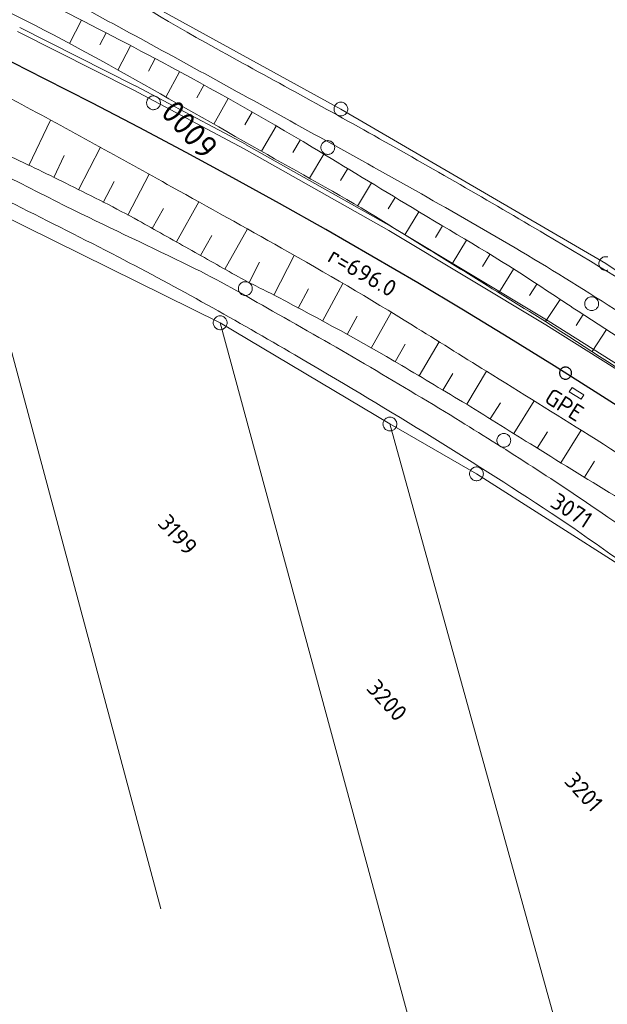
# Model space of a CAD drawing. Header units: metres. Extents: x 3425540 to 3446143, y 5432760 to 5444637.
# Tile 333 of 656: x 3440098 to 3440162, y 5439346 to 5439453. Entities that reach past the tile are written whole.
import ezdxf
from ezdxf.enums import TextEntityAlignment as Align

# ---------------------------------------------------------------- set-up
doc = ezdxf.new("R2010")
doc.units = ezdxf.units.M
for name, color, linetype, lineweight in [('B_Bestand', 9, 'Continuous', 18), ('B_Böschung', 9, 'Continuous', 18), ('B_Flurgrenzen', 9, 'Continuous', 18), ('B_Gleisachse', 9, 'Continuous', 25), ('B_Kilometrierung', 9, 'Continuous', 25), ('Bestand Kabeltröge', 9, 'Continuous', 18)]:
    doc.layers.add(name, color=color, linetype=linetype, lineweight=lineweight)
doc.styles.get("Standard").update_dxf_attribs({"font": 'isocpeur.ttf'})

msp = doc.modelspace()

# ---------------------------------------------------------------- linework, layer by layer
at = {"layer": 'B_Bestand'}
for p, q in [((3440157.77, 5439412.45), (3440158.07, 5439412.92)), ((3440159.04, 5439411.65), (3440157.77, 5439412.45)), ((3440158.07, 5439412.92), (3440158.7, 5439412.52)), ((3440158.7, 5439412.52), (3440159.34, 5439412.12)), ((3440159.34, 5439412.12), (3440159.04, 5439411.65))]:
    msp.add_line(p, q, dxfattribs=at)
msp.add_lwpolyline([(3440113.27, 5439443.17), (3440113.33, 5439443.24), (3440113.39, 5439443.31), (3440113.44, 5439443.4), (3440113.47, 5439443.48), (3440113.49, 5439443.58), (3440113.51, 5439443.67), (3440113.51, 5439443.76), (3440113.5, 5439443.85), (3440113.48, 5439443.95), (3440113.44, 5439444.03), (3440113.4, 5439444.11), (3440113.35, 5439444.19), (3440113.28, 5439444.26), (3440113.21, 5439444.32), (3440113.13, 5439444.37), (3440113.05, 5439444.42), (3440112.96, 5439444.45), (3440112.87, 5439444.47), (3440112.78, 5439444.48), (3440112.68, 5439444.47), (3440112.59, 5439444.46), (3440112.5, 5439444.43), (3440112.41, 5439444.39), (3440112.33, 5439444.34), (3440112.26, 5439444.28), (3440112.19, 5439444.22), (3440112.14, 5439444.14), (3440112.09, 5439444.06), (3440112.06, 5439443.97), (3440112.03, 5439443.88), (3440112.02, 5439443.79), (3440112.01, 5439443.69), (3440112.03, 5439443.6), (3440112.05, 5439443.51), (3440112.08, 5439443.42), (3440112.13, 5439443.34), (3440112.18, 5439443.26), (3440112.24, 5439443.19), (3440112.32, 5439443.13), (3440112.39, 5439443.08), (3440112.47, 5439443.04), (3440112.56, 5439443.01), (3440112.66, 5439442.98), (3440112.75, 5439442.98), (3440112.84, 5439442.99), (3440112.94, 5439443), (3440113.03, 5439443.03), (3440113.12, 5439443.07), (3440113.19, 5439443.11), (3440113.27, 5439443.17)], dxfattribs=at)
for points, knots in [([(3439984.38, 5439505.03), (3439994.41, 5439501.77), (3440004.44, 5439498.5), (3440014.46, 5439495.24), (3440034.35, 5439488.76), (3440053.75, 5439480.99), (3440073.17, 5439473.13), (3440083.17, 5439469.09), (3440093.03, 5439464.75), (3440102.47, 5439459.53), (3440107.86, 5439456.55), (3440113.03, 5439453.23), (3440118.4, 5439450.24), (3440124.47, 5439446.85), (3440130.59, 5439443.57), (3440136.65, 5439440.17), (3440142.87, 5439436.67), (3440149.04, 5439433.11), (3440155.18, 5439429.48), (3440160.39, 5439426.4), (3440165.59, 5439423.29), (3440170.56, 5439419.85), (3440177.04, 5439415.36), (3440183.52, 5439410.86), (3440190, 5439406.37)], [0, 0, 0, 0, 0.138052, 0.138052, 0.138052, 0.411795, 0.411795, 0.411795, 0.552765, 0.552765, 0.552765, 0.633258, 0.633258, 0.633258, 0.724238, 0.724238, 0.724238, 0.817563, 0.817563, 0.817563, 0.896745, 0.896745, 0.896745, 1, 1, 1, 1]), ([(3440104.14, 5439432.1), (3440098.94, 5439434.72), (3440093.74, 5439437.34), (3440088.54, 5439439.96), (3440083.4, 5439442.55), (3440078.24, 5439445.09), (3440073.06, 5439447.6), (3440068.47, 5439449.82), (3440063.81, 5439451.89), (3440059.12, 5439453.9), (3440052.63, 5439456.69), (3440046.12, 5439459.43), (3440039.54, 5439461.98), (3440033.71, 5439464.24), (3440027.89, 5439466.49), (3440022.06, 5439468.73), (3440015.31, 5439471.33), (3440008.56, 5439473.91), (3440001.81, 5439476.48), (3439997.03, 5439478.3), (3439992.26, 5439480.17), (3439987.36, 5439481.65), (3439982.6, 5439483.09), (3439977.85, 5439484.53), (3439973.09, 5439485.97), (3439968.44, 5439487.37), (3439963.78, 5439488.78), (3439959.13, 5439490.19)], [0, 0, 0, 0, 0.111625, 0.111625, 0.111625, 0.221982, 0.221982, 0.221982, 0.319759, 0.319759, 0.319759, 0.455136, 0.455136, 0.455136, 0.57489, 0.57489, 0.57489, 0.713422, 0.713422, 0.713422, 0.811504, 0.811504, 0.811504, 0.906785, 0.906785, 0.906785, 1, 1, 1, 1]), ([(3440419.6, 5439154.36), (3440417.98, 5439155.97), (3440416.37, 5439157.58), (3440414.75, 5439159.18), (3440411.14, 5439162.78), (3440408.17, 5439166.97), (3440405.23, 5439171.14), (3440401.88, 5439175.91), (3440398.54, 5439180.69), (3440395.28, 5439185.52), (3440391.43, 5439191.23), (3440387.64, 5439196.98), (3440383.77, 5439202.68), (3440378.89, 5439209.85), (3440373.99, 5439217.01), (3440368.97, 5439224.09), (3440365.39, 5439229.13), (3440361.76, 5439234.13), (3440358.13, 5439239.14), (3440354.71, 5439243.83), (3440351.28, 5439248.51), (3440347.84, 5439253.19), (3440343.11, 5439259.62), (3440338.26, 5439265.96), (3440333.37, 5439272.28), (3440329.91, 5439276.75), (3440326.32, 5439281.13), (3440322.53, 5439285.34), (3440319.37, 5439288.85), (3440316.14, 5439292.3), (3440312.91, 5439295.74), (3440309.02, 5439299.86), (3440305.15, 5439303.99), (3440301.18, 5439308.02), (3440295.26, 5439314.03), (3440289.18, 5439319.88), (3440282.96, 5439325.56), (3440278.43, 5439329.7), (3440273.88, 5439333.82), (3440269.35, 5439337.96), (3440264.59, 5439342.31), (3440259.84, 5439346.67), (3440255.08, 5439351.02), (3440250.53, 5439355.18), (3440245.91, 5439359.26), (3440241.25, 5439363.3), (3440234.22, 5439369.4), (3440226.94, 5439375.18), (3440219.62, 5439380.93), (3440213.7, 5439385.59), (3440207.74, 5439390.19), (3440201.59, 5439394.55), (3440196.41, 5439398.21), (3440191.07, 5439401.63), (3440185.88, 5439405.28), (3440182.4, 5439407.73), (3440178.96, 5439410.24), (3440175.48, 5439412.7), (3440172.12, 5439415.07), (3440168.74, 5439417.41), (3440165.3, 5439419.67), (3440158.26, 5439424.3), (3440151.03, 5439428.63), (3440143.69, 5439432.77), (3440136.81, 5439436.64), (3440129.92, 5439440.48), (3440123, 5439444.28), (3440116.78, 5439447.7), (3440110.58, 5439451.13), (3440104.31, 5439454.46), (3440097.48, 5439458.09), (3440090.54, 5439461.51), (3440083.62, 5439464.97), (3440080.26, 5439466.66), (3440076.88, 5439468.3), (3440073.49, 5439469.92), (3440069.02, 5439472.06), (3440064.47, 5439474.02), (3440059.88, 5439475.9), (3440056.45, 5439477.3), (3440052.97, 5439478.54), (3440049.48, 5439479.77), (3440047.51, 5439480.47), (3440045.42, 5439480.82), (3440043.51, 5439481.65), (3440041.43, 5439482.55), (3440039.38, 5439483.5), (3440037.31, 5439484.42), (3440035.47, 5439485.23), (3440033.67, 5439486.14), (3440031.78, 5439486.85), (3440030.01, 5439487.52), (3440028.24, 5439488.19), (3440026.46, 5439488.85)], [0, 0, 0, 0, 0.013012, 0.013012, 0.013012, 0.042058, 0.042058, 0.042058, 0.075323, 0.075323, 0.075323, 0.114595, 0.114595, 0.114595, 0.164078, 0.164078, 0.164078, 0.199344, 0.199344, 0.199344, 0.232461, 0.232461, 0.232461, 0.277994, 0.277994, 0.277994, 0.310266, 0.310266, 0.310266, 0.33721, 0.33721, 0.33721, 0.369499, 0.369499, 0.369499, 0.417582, 0.417582, 0.417582, 0.452577, 0.452577, 0.452577, 0.489358, 0.489358, 0.489358, 0.524523, 0.524523, 0.524523, 0.577581, 0.577581, 0.577581, 0.620538, 0.620538, 0.620538, 0.656713, 0.656713, 0.656713, 0.680996, 0.680996, 0.680996, 0.704452, 0.704452, 0.704452, 0.752501, 0.752501, 0.752501, 0.797512, 0.797512, 0.797512, 0.837988, 0.837988, 0.837988, 0.882109, 0.882109, 0.882109, 0.903543, 0.903543, 0.903543, 0.931802, 0.931802, 0.931802, 0.9529, 0.9529, 0.9529, 0.964809, 0.964809, 0.964809, 0.977708, 0.977708, 0.977708, 0.989199, 0.989199, 0.989199, 1, 1, 1, 1]), ([(3440380.35, 5439144.46), (3440380.46, 5439145.9), (3440380.57, 5439147.33), (3440380.68, 5439148.77), (3440380.85, 5439150.95), (3440380.43, 5439153.13), (3440380.13, 5439155.3), (3440379.8, 5439157.78), (3440379.39, 5439160.2), (3440378.69, 5439162.61), (3440377.81, 5439165.66), (3440376.65, 5439168.57), (3440375.15, 5439171.35), (3440372.47, 5439176.36), (3440369.71, 5439181.26), (3440366.74, 5439186.07), (3440363.12, 5439191.95), (3440359.58, 5439197.86), (3440355.68, 5439203.56), (3440351.55, 5439209.6), (3440347.27, 5439215.52), (3440343.11, 5439221.54), (3440340.01, 5439226.02), (3440337.04, 5439230.58), (3440333.93, 5439235.04), (3440331.16, 5439239.01), (3440328.07, 5439242.74), (3440324.96, 5439246.44), (3440321.57, 5439250.49), (3440317.81, 5439254.21), (3440314.45, 5439258.28), (3440311.31, 5439262.09), (3440308.46, 5439266.15), (3440305.29, 5439269.94), (3440301.44, 5439274.56), (3440297.54, 5439279.15), (3440293.56, 5439283.67), (3440290.39, 5439287.27), (3440287.18, 5439290.85), (3440283.94, 5439294.4), (3440280.42, 5439298.25), (3440276.85, 5439302.06), (3440273.21, 5439305.8), (3440269.47, 5439309.63), (3440265.67, 5439313.39), (3440261.81, 5439317.09), (3440258.23, 5439320.52), (3440254.65, 5439323.94), (3440251.02, 5439327.31), (3440247.08, 5439330.97), (3440243.13, 5439334.62), (3440239.18, 5439338.27), (3440235.25, 5439341.9), (3440231.31, 5439345.52), (3440227.34, 5439349.12), (3440223.2, 5439352.87), (3440218.84, 5439356.38), (3440214.29, 5439359.63), (3440210.97, 5439362), (3440207.65, 5439364.35), (3440204.33, 5439366.71), (3440200.58, 5439369.39), (3440196.84, 5439372.08), (3440193.08, 5439374.75), (3440185.23, 5439380.33), (3440176.76, 5439385.02), (3440168.74, 5439390.36), (3440164.38, 5439393.27), (3440160.18, 5439396.43), (3440155.8, 5439399.32), (3440146.73, 5439405.3), (3440137.46, 5439410.95), (3440128.07, 5439416.43), (3440121.77, 5439420.11), (3440115.42, 5439423.7), (3440108.93, 5439427.05), (3440101.52, 5439430.89), (3440094.05, 5439434.57), (3440086.54, 5439438.19), (3440076.64, 5439442.97), (3440066.76, 5439447.77), (3440056.67, 5439452.14), (3440047.78, 5439455.98), (3440038.79, 5439459.54), (3440029.78, 5439463.09), (3440022.78, 5439465.86), (3440015.76, 5439468.61), (3440008.7, 5439471.25), (3440003.03, 5439473.36), (3439997.31, 5439475.33), (3439991.56, 5439477.22), (3439985.28, 5439479.28), (3439979, 5439481.33), (3439972.64, 5439483.09), (3439967.75, 5439484.43), (3439962.87, 5439485.78), (3439957.98, 5439487.12)], [0, 0, 0, 0, 0.007668, 0.007668, 0.007668, 0.01927, 0.01927, 0.01927, 0.032453, 0.032453, 0.032453, 0.049155, 0.049155, 0.049155, 0.07917, 0.07917, 0.07917, 0.115807, 0.115807, 0.115807, 0.154658, 0.154658, 0.154658, 0.183571, 0.183571, 0.183571, 0.209246, 0.209246, 0.209246, 0.237279, 0.237279, 0.237279, 0.263537, 0.263537, 0.263537, 0.2955, 0.2955, 0.2955, 0.321029, 0.321029, 0.321029, 0.34875, 0.34875, 0.34875, 0.37715, 0.37715, 0.37715, 0.403478, 0.403478, 0.403478, 0.432037, 0.432037, 0.432037, 0.460464, 0.460464, 0.460464, 0.490143, 0.490143, 0.490143, 0.511779, 0.511779, 0.511779, 0.536261, 0.536261, 0.536261, 0.587454, 0.587454, 0.587454, 0.61533, 0.61533, 0.61533, 0.673017, 0.673017, 0.673017, 0.711776, 0.711776, 0.711776, 0.756068, 0.756068, 0.756068, 0.814435, 0.814435, 0.814435, 0.865838, 0.865838, 0.865838, 0.905858, 0.905858, 0.905858, 0.938012, 0.938012, 0.938012, 0.973079, 0.973079, 0.973079, 1, 1, 1, 1]), ([(3440104.14, 5439432.1), (3440108.33, 5439430.08), (3440112.52, 5439428.07), (3440116.7, 5439426.05), (3440119.76, 5439424.57), (3440122.7, 5439422.86), (3440125.66, 5439421.18), (3440132.33, 5439417.41), (3440138.94, 5439413.57), (3440145.47, 5439409.56), (3440150.74, 5439406.32), (3440155.97, 5439403), (3440161.06, 5439399.49), (3440165.73, 5439396.27), (3440170.34, 5439392.98), (3440175, 5439389.75), (3440176.86, 5439388.46), (3440178.71, 5439387.17), (3440180.59, 5439385.93), (3440183.69, 5439383.88), (3440186.96, 5439382.13), (3440190.11, 5439380.17), (3440193.42, 5439378.11), (3440196.74, 5439376.07), (3440199.95, 5439373.86), (3440203.59, 5439371.37), (3440207.13, 5439368.73), (3440210.69, 5439366.12), (3440215.33, 5439362.71), (3440219.96, 5439359.31), (3440224.49, 5439355.74), (3440230.45, 5439351.05), (3440236.05, 5439345.94), (3440241.63, 5439340.8), (3440248.9, 5439334.12), (3440256.11, 5439327.41), (3440263.09, 5439320.44), (3440269.53, 5439314.02), (3440275.86, 5439307.5), (3440282.09, 5439300.89), (3440287.33, 5439295.35), (3440292.51, 5439289.76), (3440297.58, 5439284.07), (3440300.86, 5439280.4), (3440304.07, 5439276.68), (3440307.21, 5439272.89), (3440312.09, 5439266.99), (3440316.89, 5439261.02), (3440321.66, 5439255.03), (3440327.16, 5439248.12), (3440332.64, 5439241.19), (3440337.92, 5439234.11), (3440341.48, 5439229.35), (3440344.82, 5439224.44), (3440348.19, 5439219.55), (3440352.4, 5439213.4), (3440356.53, 5439207.21), (3440360.58, 5439200.95), (3440366.55, 5439191.71), (3440371.95, 5439182.15), (3440377.38, 5439172.56), (3440378.27, 5439170.98), (3440379.22, 5439169.41), (3440379.81, 5439167.69), (3440380.49, 5439165.7), (3440381.15, 5439163.71), (3440381.8, 5439161.71), (3440382.73, 5439158.91), (3440383.64, 5439156.11), (3440384.57, 5439153.3), (3440385.13, 5439151.6), (3440385.74, 5439149.91), (3440386.34, 5439148.21), (3440386.88, 5439146.7), (3440387.37, 5439145.15), (3440388.22, 5439143.79), (3440388.78, 5439142.88), (3440389.34, 5439141.97), (3440389.91, 5439141.06)], [0, 0, 0, 0, 0.033466, 0.033466, 0.033466, 0.057947, 0.057947, 0.057947, 0.113064, 0.113064, 0.113064, 0.157633, 0.157633, 0.157633, 0.198451, 0.198451, 0.198451, 0.214706, 0.214706, 0.214706, 0.241398, 0.241398, 0.241398, 0.269467, 0.269467, 0.269467, 0.30124, 0.30124, 0.30124, 0.342681, 0.342681, 0.342681, 0.397275, 0.397275, 0.397275, 0.468291, 0.468291, 0.468291, 0.533726, 0.533726, 0.533726, 0.588616, 0.588616, 0.588616, 0.624023, 0.624023, 0.624023, 0.679193, 0.679193, 0.679193, 0.742795, 0.742795, 0.742795, 0.78556, 0.78556, 0.78556, 0.839195, 0.839195, 0.839195, 0.918388, 0.918388, 0.918388, 0.931455, 0.931455, 0.931455, 0.946575, 0.946575, 0.946575, 0.967829, 0.967829, 0.967829, 0.980767, 0.980767, 0.980767, 0.992314, 0.992314, 0.992314, 1, 1, 1, 1])]:
    msp.add_open_spline(points, degree=3, knots=knots, dxfattribs=at)
at = {"layer": 'B_Böschung'}
for p, q in [((3440104.96, 5439452.67), (3440103.67, 5439450.15)), ((3440107.63, 5439451.3), (3440106.95, 5439450.01)), ((3440110.29, 5439449.9), (3440108.9, 5439447.27)), ((3440112.94, 5439448.51), (3440112.23, 5439447.16)), ((3440115.58, 5439447.08), (3440114.09, 5439444.35)), ((3440118.21, 5439445.64), (3440117.46, 5439444.26)), ((3440120.84, 5439444.19), (3440119.31, 5439441.4)), ((3440099.27, 5439436.94), (3440101.61, 5439441.85)), ((3440123.45, 5439442.71), (3440122.65, 5439441.33)), ((3440126.04, 5439441.2), (3440124.46, 5439438.48)), ((3440104.66, 5439434.31), (3440107.02, 5439438.91)), ((3440128.63, 5439439.69), (3440127.85, 5439438.35)), ((3440101.97, 5439435.64), (3440103.11, 5439438.03)), ((3440131.21, 5439438.16), (3440129.65, 5439435.56)), ((3440133.78, 5439436.6), (3440133.01, 5439435.33)), ((3440109.99, 5439431.56), (3440112.28, 5439435.99)), ((3440107.32, 5439432.94), (3440108.49, 5439435.19)), ((3440136.35, 5439435.05), (3440134.83, 5439432.55)), ((3440138.91, 5439433.49), (3440138.16, 5439432.26)), ((3440112.63, 5439430.13), (3440113.83, 5439432.3)), ((3440115.24, 5439428.66), (3440117.67, 5439433)), ((3440141.48, 5439431.94), (3440139.98, 5439429.44)), ((3440144.05, 5439430.41), (3440143.3, 5439429.13)), ((3440117.86, 5439427.2), (3440119.08, 5439429.37)), ((3440120.47, 5439425.72), (3440122.92, 5439430.07)), ((3440146.63, 5439428.87), (3440145.09, 5439426.29)), ((3440125.78, 5439422.92), (3440127.98, 5439427.21)), ((3440149.18, 5439427.29), (3440148.39, 5439426.02)), ((3440123.11, 5439424.29), (3440124.25, 5439426.49)), ((3440151.73, 5439425.71), (3440150.15, 5439423.17)), ((3440131.07, 5439420.1), (3440133.26, 5439424.18)), ((3440154.26, 5439424.1), (3440153.45, 5439422.87)), ((3440128.43, 5439421.51), (3440129.54, 5439423.6)), ((3440156.77, 5439422.45), (3440155.19, 5439420.06)), ((3440133.71, 5439418.66), (3440134.81, 5439420.62)), ((3440136.31, 5439417.18), (3440138.5, 5439421.03)), ((3440159.28, 5439420.81), (3440158.5, 5439419.62)), ((3440161.8, 5439419.18), (3440160.25, 5439416.79)), ((3440138.92, 5439415.7), (3440140, 5439417.59)), ((3440141.51, 5439414.17), (3440143.69, 5439417.85)), ((3440144.08, 5439412.63), (3440145.17, 5439414.44)), ((3440146.66, 5439411.09), (3440148.8, 5439414.67)), ((3440149.2, 5439409.51), (3440150.33, 5439411.26)), ((3440151.75, 5439407.93), (3440153.96, 5439411.46)), ((3440154.3, 5439406.34), (3440155.4, 5439408.11)), ((3440156.85, 5439404.76), (3440159.04, 5439408.3)), ((3440159.41, 5439403.19), (3440160.48, 5439404.94))]:
    msp.add_line(p, q, dxfattribs=at)
for points, knots in [([(3439964.68, 5439504.9), (3439966.53, 5439504.42), (3439968.38, 5439503.95), (3439970.23, 5439503.48), (3439976.42, 5439501.9), (3439982.59, 5439500.23), (3439988.75, 5439498.54), (3439993.68, 5439497.19), (3439998.55, 5439495.68), (3440003.44, 5439494.2), (3440006.48, 5439493.28), (3440009.54, 5439492.4), (3440012.49, 5439491.23), (3440014.46, 5439490.45), (3440016.4, 5439489.62), (3440018.35, 5439488.8), (3440020.03, 5439488.09), (3440021.7, 5439487.36), (3440023.38, 5439486.66), (3440025.55, 5439485.76), (3440027.76, 5439484.91), (3440029.99, 5439484.15), (3440032.24, 5439483.39), (3440034.49, 5439482.64), (3440036.74, 5439481.89), (3440038.87, 5439481.17), (3440041, 5439480.47), (3440043.13, 5439479.75), (3440045.63, 5439478.91), (3440048.07, 5439477.92), (3440050.51, 5439476.94), (3440052.91, 5439475.97), (3440055.3, 5439475), (3440057.66, 5439473.97), (3440062.83, 5439471.71), (3440067.98, 5439469.4), (3440073.15, 5439467.14), (3440076.92, 5439465.48), (3440080.71, 5439463.84), (3440084.48, 5439462.19), (3440089.37, 5439460.05), (3440094.26, 5439457.91), (3440099.09, 5439455.64), (3440099.86, 5439455.28), (3440100.62, 5439454.89), (3440101.38, 5439454.5), (3440105.5, 5439452.4), (3440109.62, 5439450.29), (3440113.7, 5439448.11), (3440119.19, 5439445.18), (3440124.62, 5439442.13), (3440129.95, 5439438.92), (3440133.56, 5439436.75), (3440137.15, 5439434.56), (3440140.75, 5439432.38), (3440145.04, 5439429.77), (3440149.43, 5439427.31), (3440153.61, 5439424.54), (3440154.66, 5439423.84), (3440155.72, 5439423.14), (3440156.77, 5439422.45)], [0, 0, 0, 0, 0.027257, 0.027257, 0.027257, 0.118565, 0.118565, 0.118565, 0.191483, 0.191483, 0.191483, 0.236862, 0.236862, 0.236862, 0.267076, 0.267076, 0.267076, 0.293056, 0.293056, 0.293056, 0.326767, 0.326767, 0.326767, 0.36065, 0.36065, 0.36065, 0.392732, 0.392732, 0.392732, 0.430352, 0.430352, 0.430352, 0.467227, 0.467227, 0.467227, 0.547816, 0.547816, 0.547816, 0.606719, 0.606719, 0.606719, 0.682953, 0.682953, 0.682953, 0.695107, 0.695107, 0.695107, 0.761231, 0.761231, 0.761231, 0.850113, 0.850113, 0.850113, 0.910268, 0.910268, 0.910268, 0.981988, 0.981988, 0.981988, 1, 1, 1, 1]), ([(3439963.92, 5439502.85), (3439965.89, 5439502.37), (3439967.86, 5439501.89), (3439969.83, 5439501.41), (3439973.35, 5439500.56), (3439976.82, 5439499.54), (3439980.31, 5439498.55), (3439985.01, 5439497.2), (3439989.71, 5439495.82), (3439994.38, 5439494.36), (3440000.47, 5439492.46), (3440006.53, 5439490.47), (3440012.57, 5439488.43), (3440018.7, 5439486.36), (3440024.81, 5439484.21), (3440030.91, 5439482.03), (3440036.69, 5439479.97), (3440042.47, 5439477.92), (3440048.12, 5439475.52), (3440052.66, 5439473.58), (3440057.16, 5439471.59), (3440061.67, 5439469.58), (3440066.66, 5439467.35), (3440071.66, 5439465.12), (3440076.66, 5439462.88), (3440082.38, 5439460.32), (3440088.09, 5439457.75), (3440093.78, 5439455.12), (3440099.29, 5439452.57), (3440104.63, 5439449.68), (3440109.92, 5439446.71), (3440114.73, 5439444.01), (3440119.52, 5439441.29), (3440124.31, 5439438.56), (3440128.47, 5439436.19), (3440132.7, 5439433.92), (3440136.78, 5439431.41), (3440142.92, 5439427.62), (3440149.05, 5439423.84), (3440155.19, 5439420.06)], [0, 0, 0, 0, 0.029053, 0.029053, 0.029053, 0.080948, 0.080948, 0.080948, 0.151103, 0.151103, 0.151103, 0.242487, 0.242487, 0.242487, 0.335261, 0.335261, 0.335261, 0.423197, 0.423197, 0.423197, 0.493842, 0.493842, 0.493842, 0.572276, 0.572276, 0.572276, 0.662077, 0.662077, 0.662077, 0.749054, 0.749054, 0.749054, 0.828007, 0.828007, 0.828007, 0.896723, 0.896723, 0.896723, 1, 1, 1, 1]), ([(3439961.11, 5439495.38), (3439965.14, 5439494.28), (3439969.18, 5439493.17), (3439973.22, 5439492.06), (3439976.61, 5439491.14), (3439979.99, 5439490.2), (3439983.37, 5439489.27), (3439988.34, 5439487.89), (3439993.26, 5439486.34), (3439998.15, 5439484.7), (3440001.81, 5439483.47), (3440005.46, 5439482.23), (3440009.1, 5439480.94), (3440011.6, 5439480.05), (3440014.1, 5439479.16), (3440016.6, 5439478.27), (3440019.45, 5439477.26), (3440022.31, 5439476.26), (3440025.16, 5439475.25), (3440028.59, 5439474.04), (3440032.01, 5439472.8), (3440035.43, 5439471.54), (3440039.28, 5439470.11), (3440043.06, 5439468.49), (3440046.83, 5439466.86), (3440050.69, 5439465.2), (3440054.52, 5439463.5), (3440058.33, 5439461.74), (3440060.53, 5439460.73), (3440062.67, 5439459.58), (3440064.89, 5439458.6), (3440068.19, 5439457.15), (3440071.5, 5439455.71), (3440074.81, 5439454.27), (3440078.75, 5439452.55), (3440082.69, 5439450.84), (3440086.62, 5439449.13), (3440090.45, 5439447.46), (3440094.28, 5439445.78), (3440097.97, 5439443.82), (3440103.62, 5439440.83), (3440109.18, 5439437.71), (3440114.77, 5439434.61), (3440118.73, 5439432.41), (3440122.69, 5439430.22), (3440126.63, 5439427.99), (3440131.4, 5439425.3), (3440136.13, 5439422.55), (3440140.78, 5439419.66), (3440143.45, 5439418), (3440146.12, 5439416.33), (3440148.8, 5439414.67)], [0, 0, 0, 0, 0.061234, 0.061234, 0.061234, 0.112586, 0.112586, 0.112586, 0.187976, 0.187976, 0.187976, 0.244445, 0.244445, 0.244445, 0.283234, 0.283234, 0.283234, 0.32748, 0.32748, 0.32748, 0.380706, 0.380706, 0.380706, 0.440824, 0.440824, 0.440824, 0.502155, 0.502155, 0.502155, 0.537614, 0.537614, 0.537614, 0.590422, 0.590422, 0.590422, 0.653203, 0.653203, 0.653203, 0.714298, 0.714298, 0.714298, 0.807674, 0.807674, 0.807674, 0.873913, 0.873913, 0.873913, 0.953961, 0.953961, 0.953961, 1, 1, 1, 1]), ([(3439960.69, 5439493.9), (3439962.57, 5439493.37), (3439964.44, 5439492.84), (3439966.32, 5439492.31), (3439970.66, 5439491.09), (3439974.92, 5439489.58), (3439979.14, 5439488), (3439982.64, 5439486.69), (3439986.1, 5439485.32), (3439989.54, 5439483.91), (3439991.14, 5439483.26), (3439992.73, 5439482.59), (3439994.31, 5439481.91), (3439996.78, 5439480.83), (3439999.17, 5439479.56), (3440001.63, 5439478.47), (3440002.58, 5439478.06), (3440003.54, 5439477.65), (3440004.51, 5439477.3), (3440006.83, 5439476.46), (3440009.15, 5439475.63), (3440011.47, 5439474.8), (3440013.31, 5439474.15), (3440015.15, 5439473.51), (3440016.99, 5439472.84), (3440023.79, 5439470.36), (3440030.39, 5439467.39), (3440037.13, 5439464.76), (3440039.66, 5439463.77), (3440042.2, 5439462.8), (3440044.73, 5439461.81), (3440049.15, 5439460.08), (3440053.55, 5439458.3), (3440057.94, 5439456.49), (3440060.49, 5439455.43), (3440063, 5439454.29), (3440065.5, 5439453.12), (3440068.38, 5439451.77), (3440071.23, 5439450.39), (3440074.05, 5439448.96), (3440076.33, 5439447.8), (3440078.56, 5439446.57), (3440080.84, 5439445.42), (3440082.24, 5439444.7), (3440083.64, 5439443.98), (3440085.07, 5439443.33), (3440087.1, 5439442.42), (3440089.14, 5439441.55), (3440091.16, 5439440.65), (3440093.11, 5439439.78), (3440095.05, 5439438.92), (3440096.99, 5439438.04), (3440099.24, 5439437.01), (3440101.46, 5439435.92), (3440103.68, 5439434.82), (3440106.18, 5439433.58), (3440108.67, 5439432.33), (3440111.11, 5439430.98), (3440112.94, 5439429.96), (3440114.77, 5439428.94), (3440116.59, 5439427.91), (3440118.38, 5439426.91), (3440120.17, 5439425.89), (3440121.96, 5439424.89), (3440123.36, 5439424.1), (3440124.82, 5439423.44), (3440126.24, 5439422.69), (3440130.74, 5439420.29), (3440135.26, 5439417.91), (3440139.64, 5439415.29), (3440141.98, 5439413.89), (3440144.32, 5439412.49), (3440146.66, 5439411.09)], [0, 0, 0, 0, 0.0287, 0.0287, 0.0287, 0.09501, 0.09501, 0.09501, 0.149788, 0.149788, 0.149788, 0.17513, 0.17513, 0.17513, 0.214783, 0.214783, 0.214783, 0.23, 0.23, 0.23, 0.266243, 0.266243, 0.266243, 0.294978, 0.294978, 0.294978, 0.401333, 0.401333, 0.401333, 0.441312, 0.441312, 0.441312, 0.511135, 0.511135, 0.511135, 0.551722, 0.551722, 0.551722, 0.598321, 0.598321, 0.598321, 0.635843, 0.635843, 0.635843, 0.658979, 0.658979, 0.658979, 0.691602, 0.691602, 0.691602, 0.72289, 0.72289, 0.72289, 0.759295, 0.759295, 0.759295, 0.800296, 0.800296, 0.800296, 0.831093, 0.831093, 0.831093, 0.861309, 0.861309, 0.861309, 0.884862, 0.884862, 0.884862, 0.959941, 0.959941, 0.959941, 1, 1, 1, 1]), ([(3440156.77, 5439422.45), (3440158.68, 5439421.2), (3440160.59, 5439419.96), (3440162.51, 5439418.72), (3440165.1, 5439417.03), (3440167.76, 5439415.47), (3440170.36, 5439413.8), (3440174.69, 5439411.01), (3440178.99, 5439408.17), (3440183.23, 5439405.25), (3440186.52, 5439402.99), (3440189.78, 5439400.7), (3440193.04, 5439398.41), (3440196.68, 5439395.86), (3440200.31, 5439393.29), (3440203.91, 5439390.7), (3440208.12, 5439387.68), (3440212.27, 5439384.6), (3440216.23, 5439381.27), (3440220.52, 5439377.65), (3440224.8, 5439374.01), (3440229.08, 5439370.39), (3440232.76, 5439367.29), (3440236.44, 5439364.19), (3440240.12, 5439361.09), (3440243.92, 5439357.89), (3440247.81, 5439354.8), (3440251.62, 5439351.61), (3440255.27, 5439348.57), (3440258.86, 5439345.46), (3440262.31, 5439342.18), (3440263.6, 5439340.96), (3440264.87, 5439339.71), (3440266.13, 5439338.46), (3440268.43, 5439336.16), (3440270.73, 5439333.85), (3440273.03, 5439331.55), (3440276.21, 5439328.39), (3440279.4, 5439325.23), (3440282.59, 5439322.08), (3440284.66, 5439320.04), (3440286.87, 5439318.15), (3440288.89, 5439316.06), (3440290.93, 5439313.94), (3440292.96, 5439311.8), (3440294.98, 5439309.65), (3440297.82, 5439306.65), (3440300.66, 5439303.64), (3440303.5, 5439300.63)], [0, 0, 0, 0, 0.035789, 0.035789, 0.035789, 0.084207, 0.084207, 0.084207, 0.165004, 0.165004, 0.165004, 0.227504, 0.227504, 0.227504, 0.297181, 0.297181, 0.297181, 0.378255, 0.378255, 0.378255, 0.466268, 0.466268, 0.466268, 0.541702, 0.541702, 0.541702, 0.619596, 0.619596, 0.619596, 0.694106, 0.694106, 0.694106, 0.721991, 0.721991, 0.721991, 0.773016, 0.773016, 0.773016, 0.843382, 0.843382, 0.843382, 0.888903, 0.888903, 0.888903, 0.935112, 0.935112, 0.935112, 1, 1, 1, 1]), ([(3440155.19, 5439420.06), (3440159.65, 5439417.18), (3440164.12, 5439414.29), (3440168.58, 5439411.41), (3440172.11, 5439409.12), (3440175.68, 5439406.88), (3440179.19, 5439404.56), (3440183.26, 5439401.87), (3440187.14, 5439398.9), (3440191.1, 5439396.07), (3440194.96, 5439393.31), (3440198.82, 5439390.55), (3440202.67, 5439387.78), (3440206.47, 5439385.05), (3440210.22, 5439382.24), (3440213.87, 5439379.32), (3440217.25, 5439376.6), (3440220.62, 5439373.89), (3440224, 5439371.17), (3440227.77, 5439368.13), (3440231.53, 5439365.1), (3440235.29, 5439362.06), (3440239.35, 5439358.78), (3440243.21, 5439355.27), (3440247.12, 5439351.81), (3440247.98, 5439351.05), (3440248.78, 5439350.23), (3440249.65, 5439349.48), (3440251.12, 5439348.23), (3440252.68, 5439347.09), (3440254.17, 5439345.85), (3440256.37, 5439344.02), (3440258.53, 5439342.13), (3440260.74, 5439340.31), (3440261.85, 5439339.38), (3440263.01, 5439338.52), (3440264.13, 5439337.61), (3440265.34, 5439336.62), (3440266.53, 5439335.63), (3440267.63, 5439334.52), (3440269.2, 5439332.94), (3440270.6, 5439331.2), (3440272.14, 5439329.59), (3440274.2, 5439327.45), (3440276.26, 5439325.31), (3440278.37, 5439323.22), (3440280.71, 5439320.92), (3440283.19, 5439318.77), (3440285.49, 5439316.44), (3440287.99, 5439313.92), (3440290.48, 5439311.39), (3440292.96, 5439308.84), (3440296.04, 5439305.67), (3440299.12, 5439302.5), (3440302.2, 5439299.32)], [0, 0, 0, 0, 0.083566, 0.083566, 0.083566, 0.149756, 0.149756, 0.149756, 0.226423, 0.226423, 0.226423, 0.301006, 0.301006, 0.301006, 0.374558, 0.374558, 0.374558, 0.442699, 0.442699, 0.442699, 0.518752, 0.518752, 0.518752, 0.600756, 0.600756, 0.600756, 0.61879, 0.61879, 0.61879, 0.649158, 0.649158, 0.649158, 0.69423, 0.69423, 0.69423, 0.71696, 0.71696, 0.71696, 0.741366, 0.741366, 0.741366, 0.776417, 0.776417, 0.776417, 0.82311, 0.82311, 0.82311, 0.874634, 0.874634, 0.874634, 0.930466, 0.930466, 0.930466, 1, 1, 1, 1]), ([(3440148.8, 5439414.67), (3440152.5, 5439412.37), (3440156.21, 5439410.06), (3440159.91, 5439407.76), (3440164.08, 5439405.16), (3440168.11, 5439402.34), (3440172.18, 5439399.6), (3440176.65, 5439396.58), (3440181.13, 5439393.58), (3440185.53, 5439390.47), (3440190.62, 5439386.85), (3440195.64, 5439383.14), (3440200.67, 5439379.43), (3440203.87, 5439377.06), (3440207.07, 5439374.69), (3440210.25, 5439372.29), (3440213.44, 5439369.9), (3440216.63, 5439367.5), (3440219.72, 5439364.99), (3440222.97, 5439362.35), (3440226.2, 5439359.7), (3440229.43, 5439357.04), (3440232.52, 5439354.52), (3440235.61, 5439352), (3440238.68, 5439349.45), (3440241.82, 5439346.85), (3440244.83, 5439344.08), (3440247.86, 5439341.35), (3440250.91, 5439338.6), (3440253.97, 5439335.86), (3440256.99, 5439333.08), (3440259.62, 5439330.65), (3440262.24, 5439328.21), (3440264.86, 5439325.77), (3440266.09, 5439324.62), (3440267.33, 5439323.48), (3440268.55, 5439322.32), (3440270.15, 5439320.79), (3440271.62, 5439319.14), (3440273.12, 5439317.52), (3440274.82, 5439315.68), (3440276.49, 5439313.82), (3440278.19, 5439311.99), (3440279.23, 5439310.87), (3440280.26, 5439309.76), (3440281.33, 5439308.68), (3440282.62, 5439307.37), (3440284.02, 5439306.19), (3440285.32, 5439304.91), (3440287.66, 5439302.62), (3440289.98, 5439300.32), (3440292.26, 5439297.98), (3440293.87, 5439296.32), (3440295.47, 5439294.64), (3440297.05, 5439292.96), (3440299.23, 5439290.64), (3440301.39, 5439288.31), (3440303.5, 5439285.94), (3440305.27, 5439283.95), (3440307, 5439281.93), (3440308.68, 5439279.86), (3440310.13, 5439278.08), (3440311.58, 5439276.29), (3440313.01, 5439274.5), (3440315.37, 5439271.55), (3440317.73, 5439268.6), (3440320.09, 5439265.65), (3440323.52, 5439261.36), (3440326.97, 5439257.08), (3440330.4, 5439252.79), (3440333.04, 5439249.48), (3440335.55, 5439246.06), (3440338.04, 5439242.63), (3440339.56, 5439240.54), (3440341.08, 5439238.45), (3440342.6, 5439236.35)], [0, 0, 0, 0, 0.04937, 0.04937, 0.04937, 0.104935, 0.104935, 0.104935, 0.165935, 0.165935, 0.165935, 0.236598, 0.236598, 0.236598, 0.28166, 0.28166, 0.28166, 0.32677, 0.32677, 0.32677, 0.374102, 0.374102, 0.374102, 0.419208, 0.419208, 0.419208, 0.465405, 0.465405, 0.465405, 0.511872, 0.511872, 0.511872, 0.552377, 0.552377, 0.552377, 0.571451, 0.571451, 0.571451, 0.596416, 0.596416, 0.596416, 0.624747, 0.624747, 0.624747, 0.64195, 0.64195, 0.64195, 0.662655, 0.662655, 0.662655, 0.699632, 0.699632, 0.699632, 0.725813, 0.725813, 0.725813, 0.761759, 0.761759, 0.761759, 0.791869, 0.791869, 0.791869, 0.817884, 0.817884, 0.817884, 0.860605, 0.860605, 0.860605, 0.922778, 0.922778, 0.922778, 0.970731, 0.970731, 0.970731, 1, 1, 1, 1]), ([(3440146.66, 5439411.09), (3440149.12, 5439409.56), (3440151.58, 5439408.03), (3440154.03, 5439406.51), (3440157.09, 5439404.61), (3440160.15, 5439402.73), (3440163.22, 5439400.86), (3440165.77, 5439399.3), (3440168.53, 5439398.12), (3440171.09, 5439396.58), (3440173.24, 5439395.28), (3440175.37, 5439393.94), (3440177.48, 5439392.58), (3440180.29, 5439390.78), (3440183.1, 5439388.97), (3440185.87, 5439387.1), (3440189.38, 5439384.74), (3440192.82, 5439382.26), (3440196.21, 5439379.73), (3440199.1, 5439377.57), (3440201.87, 5439375.25), (3440204.77, 5439373.11), (3440207.75, 5439370.9), (3440210.8, 5439368.8), (3440213.78, 5439366.6), (3440217.24, 5439364.06), (3440220.69, 5439361.51), (3440224.03, 5439358.81), (3440228.64, 5439355.07), (3440233.09, 5439351.15), (3440237.55, 5439347.22), (3440241.82, 5439343.45), (3440246.12, 5439339.72), (3440250.27, 5439335.81), (3440256.34, 5439330.08), (3440262.29, 5439324.25), (3440268.27, 5439318.44), (3440273.67, 5439313.18), (3440279.05, 5439307.92), (3440284.36, 5439302.57), (3440288.12, 5439298.78), (3440291.65, 5439294.77), (3440295.17, 5439290.74), (3440298.44, 5439287), (3440301.69, 5439283.24), (3440304.75, 5439279.33), (3440306.17, 5439277.51), (3440307.56, 5439275.67), (3440308.97, 5439273.85), (3440311.04, 5439271.2), (3440313.13, 5439268.57), (3440315.19, 5439265.92), (3440317.59, 5439262.84), (3440319.84, 5439259.66), (3440322.25, 5439256.6), (3440323.96, 5439254.42), (3440325.74, 5439252.29), (3440327.56, 5439250.2), (3440328.58, 5439249.02), (3440329.61, 5439247.85), (3440330.64, 5439246.67), (3440332.01, 5439245.09), (3440333.46, 5439243.58), (3440334.74, 5439241.93), (3440336.63, 5439239.51), (3440338.51, 5439237.1), (3440340.39, 5439234.68)], [0, 0, 0, 0, 0.032899, 0.032899, 0.032899, 0.073732, 0.073732, 0.073732, 0.107663, 0.107663, 0.107663, 0.136197, 0.136197, 0.136197, 0.174131, 0.174131, 0.174131, 0.222248, 0.222248, 0.222248, 0.263214, 0.263214, 0.263214, 0.305311, 0.305311, 0.305311, 0.354056, 0.354056, 0.354056, 0.421478, 0.421478, 0.421478, 0.486201, 0.486201, 0.486201, 0.580928, 0.580928, 0.580928, 0.66649, 0.66649, 0.66649, 0.727168, 0.727168, 0.727168, 0.783604, 0.783604, 0.783604, 0.809797, 0.809797, 0.809797, 0.847966, 0.847966, 0.847966, 0.892242, 0.892242, 0.892242, 0.923698, 0.923698, 0.923698, 0.941466, 0.941466, 0.941466, 0.965207, 0.965207, 0.965207, 1, 1, 1, 1])]:
    msp.add_open_spline(points, degree=3, knots=knots, dxfattribs=at)
at = {"layer": 'B_Flurgrenzen'}
for p, q in [((3440103.04, 5439459.53), (3440133.05, 5439443.05)), ((3440133.05, 5439443.05), (3440161.72, 5439426.33)), ((3440092.98, 5439433.23), (3440119.97, 5439419.92)), ((3440113.54, 5439356.47), (3440092.98, 5439433.23)), ((3440161.72, 5439426.33), (3440181.5, 5439412.87)), ((3440119.97, 5439419.92), (3440138.35, 5439408.96)), ((3440141.77, 5439339.55), (3440119.97, 5439419.92)), ((3440138.35, 5439408.96), (3440147.72, 5439403.56)), ((3440161.74, 5439324.52), (3440138.35, 5439408.96)), ((3440147.72, 5439403.56), (3440163.8, 5439393.31))]:
    msp.add_line(p, q, dxfattribs=at)
for points in [[(3440133.8, 5439443.05), (3440133.79, 5439443.14), (3440133.77, 5439443.23), (3440133.74, 5439443.32), (3440133.7, 5439443.41), (3440133.65, 5439443.48), (3440133.59, 5439443.56), (3440133.52, 5439443.62), (3440133.45, 5439443.68), (3440133.36, 5439443.72), (3440133.28, 5439443.75), (3440133.19, 5439443.78), (3440133.09, 5439443.79), (3440133, 5439443.79), (3440132.9, 5439443.78), (3440132.82, 5439443.75), (3440132.73, 5439443.72), (3440132.64, 5439443.68), (3440132.57, 5439443.62), (3440132.5, 5439443.56), (3440132.44, 5439443.48), (3440132.39, 5439443.41), (3440132.35, 5439443.32), (3440132.32, 5439443.23), (3440132.3, 5439443.14), (3440132.3, 5439443.05), (3440132.3, 5439442.95), (3440132.32, 5439442.86), (3440132.35, 5439442.77), (3440132.39, 5439442.69), (3440132.44, 5439442.61), (3440132.5, 5439442.53), (3440132.57, 5439442.47), (3440132.64, 5439442.41), (3440132.73, 5439442.37), (3440132.82, 5439442.34), (3440132.9, 5439442.31), (3440133, 5439442.3), (3440133.09, 5439442.3), (3440133.19, 5439442.31), (3440133.28, 5439442.34), (3440133.36, 5439442.37), (3440133.45, 5439442.41), (3440133.52, 5439442.47), (3440133.59, 5439442.53), (3440133.65, 5439442.61), (3440133.7, 5439442.69), (3440133.74, 5439442.77), (3440133.77, 5439442.86), (3440133.79, 5439442.95), (3440133.8, 5439443.05)], [(3440132.38, 5439438.88), (3440132.37, 5439438.98), (3440132.35, 5439439.07), (3440132.32, 5439439.16), (3440132.28, 5439439.24), (3440132.23, 5439439.32), (3440132.17, 5439439.4), (3440132.1, 5439439.46), (3440132.03, 5439439.51), (3440131.95, 5439439.56), (3440131.86, 5439439.59), (3440131.77, 5439439.61), (3440131.67, 5439439.63), (3440131.58, 5439439.63), (3440131.48, 5439439.61), (3440131.4, 5439439.59), (3440131.31, 5439439.56), (3440131.22, 5439439.51), (3440131.15, 5439439.46), (3440131.08, 5439439.4), (3440131.02, 5439439.32), (3440130.97, 5439439.24), (3440130.93, 5439439.16), (3440130.9, 5439439.07), (3440130.88, 5439438.98), (3440130.88, 5439438.88), (3440130.88, 5439438.79), (3440130.9, 5439438.7), (3440130.93, 5439438.6), (3440130.97, 5439438.52), (3440131.02, 5439438.45), (3440131.08, 5439438.37), (3440131.15, 5439438.3), (3440131.22, 5439438.25), (3440131.31, 5439438.2), (3440131.4, 5439438.17), (3440131.48, 5439438.15), (3440131.58, 5439438.14), (3440131.67, 5439438.14), (3440131.77, 5439438.15), (3440131.86, 5439438.17), (3440131.95, 5439438.2), (3440132.03, 5439438.25), (3440132.1, 5439438.3), (3440132.17, 5439438.37), (3440132.23, 5439438.45), (3440132.28, 5439438.52), (3440132.32, 5439438.6), (3440132.35, 5439438.7), (3440132.37, 5439438.79), (3440132.38, 5439438.88)], [(3440161.95, 5439427.04), (3440161.87, 5439427.06), (3440161.77, 5439427.07), (3440161.68, 5439427.07), (3440161.58, 5439427.06), (3440161.49, 5439427.04), (3440161.4, 5439427.01), (3440161.32, 5439426.96), (3440161.25, 5439426.91), (3440161.18, 5439426.84), (3440161.12, 5439426.77), (3440161.07, 5439426.69), (3440161.03, 5439426.61), (3440161, 5439426.51), (3440160.98, 5439426.42), (3440160.97, 5439426.33), (3440160.98, 5439426.23), (3440161, 5439426.15), (3440161.03, 5439426.05), (3440161.07, 5439425.97), (3440161.12, 5439425.89), (3440161.18, 5439425.81), (3440161.25, 5439425.75), (3440161.32, 5439425.7), (3440161.4, 5439425.65), (3440161.49, 5439425.62), (3440161.58, 5439425.6), (3440161.68, 5439425.58), (3440161.77, 5439425.58), (3440161.87, 5439425.6), (3440161.95, 5439425.62)], [(3440123.45, 5439423.62), (3440123.45, 5439423.71), (3440123.43, 5439423.8), (3440123.4, 5439423.89), (3440123.36, 5439423.98), (3440123.31, 5439424.05), (3440123.25, 5439424.13), (3440123.18, 5439424.2), (3440123.11, 5439424.25), (3440123.02, 5439424.3), (3440122.93, 5439424.33), (3440122.85, 5439424.35), (3440122.75, 5439424.36), (3440122.66, 5439424.36), (3440122.56, 5439424.35), (3440122.47, 5439424.33), (3440122.39, 5439424.3), (3440122.3, 5439424.25), (3440122.23, 5439424.2), (3440122.16, 5439424.13), (3440122.1, 5439424.05), (3440122.05, 5439423.98), (3440122.01, 5439423.89), (3440121.98, 5439423.8), (3440121.96, 5439423.71), (3440121.95, 5439423.62), (3440121.96, 5439423.52), (3440121.98, 5439423.43), (3440122.01, 5439423.34), (3440122.05, 5439423.26), (3440122.1, 5439423.18), (3440122.16, 5439423.1), (3440122.23, 5439423.04), (3440122.3, 5439422.98), (3440122.39, 5439422.94), (3440122.47, 5439422.91), (3440122.56, 5439422.88), (3440122.66, 5439422.87), (3440122.75, 5439422.87), (3440122.85, 5439422.88), (3440122.93, 5439422.91), (3440123.02, 5439422.94), (3440123.11, 5439422.98), (3440123.18, 5439423.04), (3440123.25, 5439423.1), (3440123.31, 5439423.18), (3440123.36, 5439423.26), (3440123.4, 5439423.34), (3440123.43, 5439423.43), (3440123.45, 5439423.52), (3440123.45, 5439423.62)], [(3440160.94, 5439421.98), (3440160.93, 5439422.08), (3440160.92, 5439422.16), (3440160.89, 5439422.26), (3440160.85, 5439422.34), (3440160.79, 5439422.42), (3440160.73, 5439422.5), (3440160.67, 5439422.56), (3440160.59, 5439422.61), (3440160.51, 5439422.66), (3440160.42, 5439422.69), (3440160.33, 5439422.71), (3440160.24, 5439422.73), (3440160.14, 5439422.73), (3440160.05, 5439422.71), (3440159.96, 5439422.69), (3440159.87, 5439422.66), (3440159.79, 5439422.61), (3440159.71, 5439422.56), (3440159.65, 5439422.5), (3440159.59, 5439422.42), (3440159.53, 5439422.34), (3440159.49, 5439422.26), (3440159.46, 5439422.16), (3440159.45, 5439422.08), (3440159.44, 5439421.98), (3440159.45, 5439421.89), (3440159.46, 5439421.8), (3440159.49, 5439421.7), (3440159.53, 5439421.62), (3440159.59, 5439421.54), (3440159.65, 5439421.47), (3440159.71, 5439421.4), (3440159.79, 5439421.35), (3440159.87, 5439421.3), (3440159.96, 5439421.27), (3440160.05, 5439421.25), (3440160.14, 5439421.24), (3440160.24, 5439421.24), (3440160.33, 5439421.25), (3440160.42, 5439421.27), (3440160.51, 5439421.3), (3440160.59, 5439421.35), (3440160.67, 5439421.4), (3440160.73, 5439421.47), (3440160.79, 5439421.54), (3440160.85, 5439421.62), (3440160.89, 5439421.7), (3440160.92, 5439421.8), (3440160.93, 5439421.89), (3440160.94, 5439421.98)], [(3440120.72, 5439419.92), (3440120.72, 5439420.01), (3440120.7, 5439420.1), (3440120.67, 5439420.19), (3440120.63, 5439420.28), (3440120.58, 5439420.35), (3440120.52, 5439420.43), (3440120.45, 5439420.5), (3440120.38, 5439420.55), (3440120.29, 5439420.6), (3440120.2, 5439420.63), (3440120.12, 5439420.65), (3440120.02, 5439420.66), (3440119.93, 5439420.66), (3440119.83, 5439420.65), (3440119.74, 5439420.63), (3440119.66, 5439420.6), (3440119.57, 5439420.55), (3440119.5, 5439420.5), (3440119.43, 5439420.43), (3440119.37, 5439420.35), (3440119.32, 5439420.28), (3440119.28, 5439420.19), (3440119.25, 5439420.1), (3440119.23, 5439420.01), (3440119.22, 5439419.92), (3440119.23, 5439419.82), (3440119.25, 5439419.73), (3440119.28, 5439419.64), (3440119.32, 5439419.56), (3440119.37, 5439419.48), (3440119.43, 5439419.4), (3440119.5, 5439419.34), (3440119.57, 5439419.28), (3440119.66, 5439419.24), (3440119.74, 5439419.21), (3440119.83, 5439419.18), (3440119.93, 5439419.17), (3440120.02, 5439419.17), (3440120.12, 5439419.18), (3440120.2, 5439419.21), (3440120.29, 5439419.24), (3440120.38, 5439419.28), (3440120.45, 5439419.34), (3440120.52, 5439419.4), (3440120.58, 5439419.48), (3440120.63, 5439419.56), (3440120.67, 5439419.64), (3440120.7, 5439419.73), (3440120.72, 5439419.82), (3440120.72, 5439419.92)], [(3440139.1, 5439408.96), (3440139.1, 5439409.05), (3440139.08, 5439409.14), (3440139.05, 5439409.23), (3440139.01, 5439409.32), (3440138.96, 5439409.39), (3440138.9, 5439409.47), (3440138.83, 5439409.53), (3440138.76, 5439409.59), (3440138.67, 5439409.63), (3440138.58, 5439409.66), (3440138.5, 5439409.69), (3440138.4, 5439409.7), (3440138.31, 5439409.7), (3440138.21, 5439409.69), (3440138.12, 5439409.66), (3440138.04, 5439409.63), (3440137.95, 5439409.59), (3440137.88, 5439409.53), (3440137.81, 5439409.47), (3440137.75, 5439409.39), (3440137.7, 5439409.32), (3440137.66, 5439409.23), (3440137.63, 5439409.14), (3440137.61, 5439409.05), (3440137.6, 5439408.96), (3440137.61, 5439408.86), (3440137.63, 5439408.77), (3440137.66, 5439408.68), (3440137.7, 5439408.6), (3440137.75, 5439408.52), (3440137.81, 5439408.44), (3440137.88, 5439408.38), (3440137.95, 5439408.32), (3440138.04, 5439408.28), (3440138.12, 5439408.25), (3440138.21, 5439408.22), (3440138.31, 5439408.21), (3440138.4, 5439408.21), (3440138.5, 5439408.22), (3440138.58, 5439408.25), (3440138.67, 5439408.28), (3440138.76, 5439408.32), (3440138.83, 5439408.38), (3440138.9, 5439408.44), (3440138.96, 5439408.52), (3440139.01, 5439408.6), (3440139.05, 5439408.68), (3440139.08, 5439408.77), (3440139.1, 5439408.86), (3440139.1, 5439408.96)], [(3440151.43, 5439407.19), (3440151.42, 5439407.28), (3440151.41, 5439407.37), (3440151.38, 5439407.46), (3440151.34, 5439407.55), (3440151.28, 5439407.62), (3440151.22, 5439407.7), (3440151.16, 5439407.76), (3440151.08, 5439407.82), (3440151, 5439407.86), (3440150.91, 5439407.89), (3440150.82, 5439407.92), (3440150.73, 5439407.93), (3440150.63, 5439407.93), (3440150.54, 5439407.92), (3440150.45, 5439407.89), (3440150.36, 5439407.86), (3440150.28, 5439407.82), (3440150.2, 5439407.76), (3440150.14, 5439407.7), (3440150.08, 5439407.62), (3440150.02, 5439407.55), (3440149.98, 5439407.46), (3440149.95, 5439407.37), (3440149.94, 5439407.28), (3440149.93, 5439407.19), (3440149.94, 5439407.09), (3440149.95, 5439407), (3440149.98, 5439406.91), (3440150.02, 5439406.83), (3440150.08, 5439406.75), (3440150.14, 5439406.67), (3440150.2, 5439406.61), (3440150.28, 5439406.55), (3440150.36, 5439406.51), (3440150.45, 5439406.48), (3440150.54, 5439406.45), (3440150.63, 5439406.44), (3440150.73, 5439406.44), (3440150.82, 5439406.45), (3440150.91, 5439406.48), (3440151, 5439406.51), (3440151.08, 5439406.55), (3440151.16, 5439406.61), (3440151.22, 5439406.67), (3440151.28, 5439406.75), (3440151.34, 5439406.83), (3440151.38, 5439406.91), (3440151.41, 5439407), (3440151.42, 5439407.09), (3440151.43, 5439407.19)], [(3440148.47, 5439403.56), (3440148.46, 5439403.66), (3440148.45, 5439403.75), (3440148.42, 5439403.84), (3440148.38, 5439403.92), (3440148.32, 5439404), (3440148.26, 5439404.08), (3440148.2, 5439404.14), (3440148.12, 5439404.19), (3440148.04, 5439404.24), (3440147.95, 5439404.27), (3440147.86, 5439404.29), (3440147.77, 5439404.31), (3440147.67, 5439404.31), (3440147.58, 5439404.29), (3440147.49, 5439404.27), (3440147.4, 5439404.24), (3440147.32, 5439404.19), (3440147.24, 5439404.14), (3440147.18, 5439404.08), (3440147.12, 5439404), (3440147.06, 5439403.92), (3440147.02, 5439403.84), (3440146.99, 5439403.75), (3440146.98, 5439403.66), (3440146.97, 5439403.56), (3440146.98, 5439403.47), (3440146.99, 5439403.38), (3440147.02, 5439403.28), (3440147.06, 5439403.2), (3440147.12, 5439403.13), (3440147.18, 5439403.05), (3440147.24, 5439402.98), (3440147.32, 5439402.93), (3440147.4, 5439402.88), (3440147.49, 5439402.85), (3440147.58, 5439402.83), (3440147.67, 5439402.82), (3440147.77, 5439402.82), (3440147.86, 5439402.83), (3440147.95, 5439402.85), (3440148.04, 5439402.88), (3440148.12, 5439402.93), (3440148.2, 5439402.98), (3440148.26, 5439403.05), (3440148.32, 5439403.13), (3440148.38, 5439403.2), (3440148.42, 5439403.28), (3440148.45, 5439403.38), (3440148.46, 5439403.47), (3440148.47, 5439403.56)]]:
    msp.add_lwpolyline(points, dxfattribs=at)
at = {"layer": 'B_Gleisachse'}
msp.add_arc((3439787.27, 5438825.02), 696.01, 29.2296, 90.55798, dxfattribs=at)
at = {"layer": 'B_Kilometrierung'}
msp.add_lwpolyline([(3440158.01, 5439414.47), (3440158, 5439414.56), (3440157.99, 5439414.64), (3440157.96, 5439414.71), (3440157.93, 5439414.79), (3440157.88, 5439414.86), (3440157.83, 5439414.92), (3440157.77, 5439414.98), (3440157.71, 5439415.02), (3440157.63, 5439415.06), (3440157.56, 5439415.09), (3440157.48, 5439415.11), (3440157.4, 5439415.12), (3440157.32, 5439415.12), (3440157.23, 5439415.11), (3440157.16, 5439415.09), (3440157.08, 5439415.06), (3440157.01, 5439415.02), (3440156.94, 5439414.98), (3440156.88, 5439414.92), (3440156.83, 5439414.86), (3440156.79, 5439414.79), (3440156.75, 5439414.71), (3440156.73, 5439414.64), (3440156.71, 5439414.56), (3440156.71, 5439414.47), (3440156.71, 5439414.39), (3440156.73, 5439414.31), (3440156.75, 5439414.23), (3440156.79, 5439414.16), (3440156.83, 5439414.09), (3440156.88, 5439414.03), (3440156.94, 5439413.97), (3440157.01, 5439413.93), (3440157.08, 5439413.88), (3440157.16, 5439413.85), (3440157.23, 5439413.83), (3440157.32, 5439413.82), (3440157.4, 5439413.82), (3440157.48, 5439413.83), (3440157.56, 5439413.85), (3440157.63, 5439413.88), (3440157.71, 5439413.93), (3440157.77, 5439413.97), (3440157.83, 5439414.03), (3440157.88, 5439414.09), (3440157.93, 5439414.16), (3440157.96, 5439414.23), (3440157.99, 5439414.31), (3440158, 5439414.39), (3440158.01, 5439414.47)], dxfattribs=at)
at = {"layer": 'Bestand Kabeltröge'}
for p, q in [((3440098.05, 5439451.45), (3440110.57, 5439445.13)), ((3440098.28, 5439451.89), (3440110.79, 5439445.58)), ((3440110.56, 5439445.13), (3440122.57, 5439438.75)), ((3440110.8, 5439445.57), (3440122.8, 5439439.2)), ((3440122.56, 5439438.76), (3440138.23, 5439429.92)), ((3440122.81, 5439439.19), (3440138.48, 5439430.35)), ((3440138.49, 5439430.35), (3440155.48, 5439420.13)), ((3440138.23, 5439429.92), (3440155.22, 5439419.71)), ((3440155.22, 5439419.71), (3440167.78, 5439411.77)), ((3440155.48, 5439420.13), (3440168.05, 5439412.19))]:
    msp.add_line(p, q, dxfattribs=at)

# ---------------------------------------------------------------- texts
at = {"layer": 'B_Bestand'}
msp.add_text('0009', height=2.5, rotation=312.21, dxfattribs=at).set_placement((3440113.41, 5439442.58))
for s, height, rotation, p in [('r=696.0', 1.798, 329.893, (3440135.38, 5439425.41)), ('GPE', 1.8, 327.7384, (3440157.24, 5439411.03))]:
    msp.add_text(s, height=height, rotation=rotation, dxfattribs=at).set_placement(p, align=Align.MIDDLE)
at = {"layer": 'B_Flurgrenzen'}
for s, rotation, p in [('3071', 327.2325, (3440158.02, 5439399.6)), ('3199', 312.21, (3440115.39, 5439396.98)), ('3200', 312.21, (3440138.04, 5439379.05)), ('3201', 312.21, (3440159.34, 5439369.13))]:
    msp.add_text(s, height=1.8, rotation=rotation, dxfattribs=at).set_placement(p, align=Align.MIDDLE)

doc.saveas('drawing.dxf')
